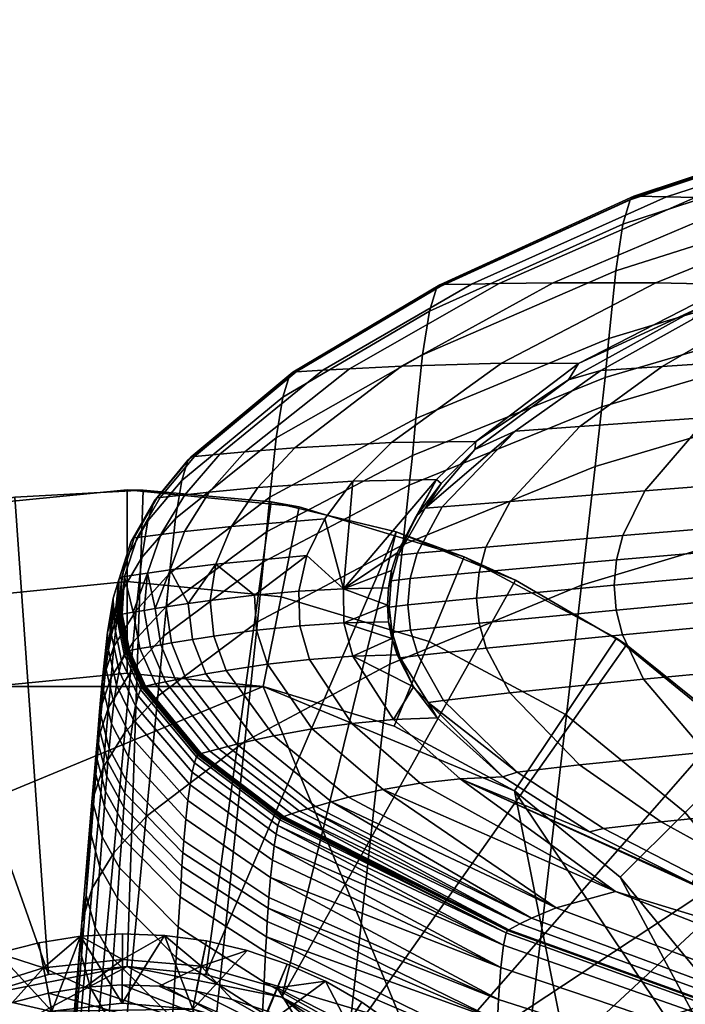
# Model space of a CAD drawing. Header units: millimetres. Extents: x -265 to 265, y -281 to 271.
# Tile 440 of 478: x -222 to -204, y 229 to 256. Entities that reach past the tile are written whole.
import ezdxf

# ---------------------------------------------------------------- set-up
doc = ezdxf.new("R2010")
doc.units = ezdxf.units.MM
doc.header["$MEASUREMENT"] = 0
for name, color, linetype, true_color in [('nozky', 7, 'Continuous', 0x1e1e1e), ('podnoz', 7, 'Continuous', 0x000000), ('sedak', 7, 'Continuous', 0x7faed0)]:
    doc.layers.add(name, color=color, linetype=linetype, true_color=true_color)

msp = doc.modelspace()

# ---------------------------------------------------------------- meshes
at = {"layer": 'nozky'}
mesh = msp.add_polyface(dxfattribs=at)
corners = [(-208.648, 235.001), (-215.496, 237.838), (-211.932, 236.757), (-205.77, 232.638), (-200.568, 222.91), (-203.406, 208.647), (-235, 229.759), (-222.91, 237.838), (-219.203, 238.203), (-226.473, 236.757), (-203.406, 229.759), (-201.648, 226.474), (-229.758, 235.001), (-232.637, 232.638), (-237.838, 215.496), (-236.758, 226.474), (-202.232, 236.174, 4.5), (-199.248, 232.537, 4.5), (-201.326, 231.148, 2.25), (-204, 234.406, 2.25), (-205.869, 239.158, 4.5), (-207.258, 237.08, 2.25), (-210.02, 241.376, 4.5), (-210.977, 239.066, 2.25), (-214.52, 242.742, 4.5), (-215.008, 240.29, 2.25), (-219.203, 243.203, 4.5), (-219.203, 240.703, 2.25), (-223.887, 242.742, 4.5), (-223.398, 240.29, 2.25), (-228.387, 241.376, 4.5), (-227.43, 239.066, 2.25), (-232.537, 239.158, 4.5), (-231.148, 237.08, 2.25), (-236.174, 236.174, 4.5), (-234.406, 234.406, 2.25), (-239.158, 232.537, 4.5), (-237.08, 231.148, 2.25), (-241.375, 228.387, 4.5), (-239.066, 227.431, 2.25), (-242.742, 223.885, 4.5), (-240.289, 223.397, 2.25), (-208.648, 235.001), (-205.77, 232.638), (-215.496, 237.838), (-211.932, 236.757), (-222.91, 237.838), (-219.203, 238.203), (-229.758, 235.001), (-226.473, 236.757), (-203.406, 229.759), (-232.637, 232.638), (-236.758, 226.474), (-235, 229.759), (-237.838, 222.91)]
mesh.append_faces([[corners[k] for k in face] for face in [(0, 1, 2, 2), (3, 4, 0, 0), (1, 5, 6, 6), (6, 7, 1, 1), (1, 7, 8, 8), (6, 9, 7, 7), (4, 10, 11, 11), (4, 3, 10, 10), (12, 9, 13, 13), (14, 15, 6, 6), (13, 9, 6, 6), (16, 17, 18, 19), (20, 16, 19, 21), (22, 20, 21, 23), (24, 22, 23, 25), (26, 24, 25, 27), (28, 26, 27, 29), (30, 28, 29, 31), (32, 30, 31, 33), (34, 32, 33, 35), (36, 34, 35, 37), (38, 36, 37, 39), (40, 38, 39, 41), (42, 21, 19, 43), (44, 25, 23, 45), (45, 23, 21, 42), (46, 29, 27, 47), (48, 33, 31, 49), (49, 31, 29, 46), (47, 27, 25, 44), (43, 19, 18, 50), (51, 35, 33, 48), (52, 39, 37, 53), (54, 41, 39, 52), (53, 37, 35, 51)]])
mesh = msp.add_polyface(dxfattribs=at)
corners = [(-215.496, 237.838), (-208.648, 235.001), (-203.406, 208.647), (-200.568, 222.91), (-201.648, 211.932), (-205.77, 205.768), (-211.932, 201.649), (-222.91, 200.568), (-235, 229.759), (-236.758, 226.474), (-238.203, 219.203), (-237.838, 222.91), (-229.758, 203.405), (-237.838, 215.496), (-235, 208.647), (-236.758, 211.932), (-232.637, 205.768), (-215.496, 200.568), (-219.203, 200.203), (-208.648, 203.405), (-226.473, 201.649), (-199.248, 205.869, 4.5), (-202.232, 202.232, 4.5), (-204, 204, 2.25), (-201.326, 207.258, 2.25), (-243.203, 219.203, 4.5), (-242.742, 223.885, 4.5), (-240.289, 223.397, 2.25), (-240.703, 219.203, 2.25), (-242.742, 214.521, 4.5), (-240.289, 215.009, 2.25), (-241.375, 210.019, 4.5), (-239.066, 210.975, 2.25), (-239.158, 205.869, 4.5), (-237.08, 207.258, 2.25), (-236.174, 202.232, 4.5), (-234.406, 204, 2.25), (-232.537, 199.248, 4.5), (-231.148, 201.326, 2.25), (-202.232, 202.232, 4.5), (-205.869, 199.248, 4.5), (-207.258, 201.326, 2.25), (-204, 204, 2.25), (-203.406, 208.647), (-205.77, 205.768), (-238.203, 219.203), (-237.838, 222.91), (-236.758, 211.932), (-237.838, 215.496), (-232.637, 205.768), (-235, 208.647), (-226.473, 201.649), (-227.43, 199.34, 2.25), (-229.758, 203.405), (-205.77, 205.768), (-208.648, 203.405), (-210.977, 199.34, 2.25), (-211.932, 201.649)]
mesh.append_faces([[corners[k] for k in face] for face in [(0, 1, 2, 2), (2, 3, 4, 4), (1, 3, 2, 2), (5, 6, 2, 2), (2, 7, 8, 8), (9, 10, 11, 11), (12, 13, 8, 8), (13, 14, 15, 15), (10, 9, 13, 13), (13, 16, 14, 14), (17, 18, 7, 7), (2, 6, 17, 17), (6, 5, 19, 19), (17, 7, 2, 2), (12, 7, 20, 20), (7, 12, 8, 8), (13, 12, 16, 16), (21, 22, 23, 24), (25, 26, 27, 28), (29, 25, 28, 30), (31, 29, 30, 32), (33, 31, 32, 34), (35, 33, 34, 36), (37, 35, 36, 38), (39, 40, 41, 42), (43, 24, 23, 44), (45, 28, 27, 46), (47, 32, 30, 48), (49, 36, 34, 50), (50, 34, 32, 47), (48, 30, 28, 45), (51, 52, 38, 53), (54, 42, 41, 55), (55, 41, 56, 57), (53, 38, 36, 49)]])
at = {"layer": 'podnoz'}
mesh = msp.add_polyface(dxfattribs=at)
corners = [(-228.35, 225.314, 12.5), (-210.057, 225.314, 12.5), (-219.203, 230.203, 12.5), (-223.414, 229.366, 12.5), (-221.348, 229.992, 12.5), (-225.314, 228.349, 12.5), (-226.98, 226.981, 12.5), (-218.766, 243.199, 8.5), (-222.264, 243.007, 8.5), (-221.348, 229.992, 12.5), (-219.203, 230.203, 12.5), (-225.695, 242.308, 8.5), (-228.992, 241.116, 8.5), (-232.078, 239.458, 8.5), (-225.314, 228.349, 12.5), (-223.414, 229.366, 12.5), (-234.891, 237.367, 8.5), (-226.98, 226.981, 12.5), (-228.35, 225.314, 12.5), (-237.367, 234.89, 8.5), (-239.457, 232.078, 8.5), (-241.117, 228.991, 8.5), (-229.367, 223.413, 12.5), (-219.203, 243.203, 4.5), (-223.887, 242.742, 4.5), (-222.264, 243.007, 8.5), (-218.766, 243.199, 8.5), (-228.387, 241.376, 4.5), (-228.992, 241.116, 8.5), (-225.695, 242.308, 8.5), (-232.537, 239.158, 4.5), (-232.078, 239.458, 8.5), (-234.891, 237.367, 8.5), (-236.174, 236.174, 4.5), (-239.158, 232.537, 4.5), (-239.457, 232.078, 8.5), (-237.367, 234.89, 8.5), (-241.375, 228.387, 4.5), (-241.117, 228.991, 8.5), (-220.477, 231.031, 39.459), (-219.332, 230.401, 40.27), (-219.328, 231.1, 39.542), (-221.613, 230.853, 39.386), (-221.48, 230.167, 40.11), (-223.809, 230.172, 39.27), (-223.543, 229.526, 39.992), (-222.727, 230.566, 39.323), (-225.836, 229.079, 39.199), (-225.449, 228.498, 39.919), (-224.848, 229.675, 39.229), (-226.762, 228.391, 39.181), (-227.121, 227.122, 39.894), (-227.617, 227.615, 39.175), (-220.346, 229.641, 40.911), (-219.336, 229.703, 40.998), (-221.346, 229.482, 40.834), (-222.328, 229.228, 40.768), (-225.062, 227.917, 40.638), (-224.193, 228.441, 40.669), (-223.279, 228.88, 40.713), (-225.875, 227.31, 40.619), (-226.629, 226.628, 40.612), (-221.254, 228.991, 13), (-220.477, 231.031, 39.459), (-219.336, 229.203, 13), (-223.094, 228.416, 13), (-224.787, 227.499, 13), (-224.848, 229.675, 39.229), (-223.809, 230.172, 39.27), (-222.727, 230.566, 39.323), (-226.275, 226.274, 13), (-226.762, 228.391, 39.181), (-225.836, 229.079, 39.199), (-221.613, 230.853, 39.386), (-219.328, 231.1, 39.542), (-227.617, 227.615, 39.175), (-221.254, 228.991, 13), (-224.787, 227.499, 13), (-223.094, 228.416, 13), (-212, 226.844, 41.936), (-221.346, 229.482, 40.834), (-222.328, 229.228, 40.768), (-223.279, 228.88, 40.713), (-225.062, 227.917, 40.638), (-225.875, 227.31, 40.619)]
mesh.append_faces([[corners[k] for k in face] for face in [(0, 1, 2, 2), (3, 2, 4, 4), (0, 2, 3, 3), (5, 6, 3, 3), (0, 3, 6, 6), (7, 8, 9, 10), (9, 8, 11, 11), (12, 13, 14, 15), (13, 16, 17, 14), (15, 9, 11, 12), (18, 19, 20, 20), (20, 21, 22, 18), (18, 17, 19, 19), (16, 19, 17, 17), (23, 24, 25, 26), (24, 27, 28, 29), (27, 30, 31, 28), (24, 29, 25, 25), (32, 31, 30, 33), (33, 34, 35, 36), (34, 37, 38, 35), (32, 33, 36, 36), (39, 40, 41, 41), (42, 43, 39, 39), (44, 45, 46, 46), (47, 48, 49, 49), (50, 48, 47, 47), (49, 45, 44, 44), (46, 43, 42, 42), (51, 48, 50, 52), (53, 54, 40, 40), (55, 53, 43, 43), (46, 45, 43, 43), (49, 48, 45, 45), (45, 56, 43, 43), (53, 40, 43, 43), (45, 48, 57, 58), (43, 56, 55, 55), (45, 59, 56, 56), (48, 60, 57, 57), (58, 59, 45, 45), (51, 60, 48, 48), (43, 40, 39, 39), (60, 51, 61, 61), (62, 63, 64, 64), (65, 66, 67, 68), (65, 69, 62, 62), (66, 70, 71, 72), (62, 73, 63, 63), (62, 69, 73, 73), (72, 67, 66, 66), (68, 69, 65, 65), (63, 74, 64, 64), (71, 70, 75, 75), (76, 77, 78, 78), (79, 80, 81, 81), (79, 81, 82, 82), (79, 83, 84, 84)]])
mesh = msp.add_polyface(dxfattribs=at)
corners = [(-214.992, 229.366, 12.5), (-211.426, 226.981, 12.5), (-213.092, 228.349, 12.5), (-217.057, 229.992, 12.5), (-219.203, 230.203, 12.5), (-210.057, 225.314, 12.5), (-210.057, 225.314, 12.5), (-198.492, 231.329, 8.5), (-200.479, 234.216, 8.5), (-202.863, 236.782, 8.5), (-205.598, 238.974, 8.5), (-213.092, 228.349, 12.5), (-211.426, 226.981, 12.5), (-208.621, 240.744, 8.5), (-214.992, 229.366, 12.5), (-217.057, 229.992, 12.5), (-211.871, 242.055, 8.5), (-215.275, 242.88, 8.5), (-218.766, 243.199, 8.5), (-219.203, 230.203, 12.5), (-199.248, 232.537, 4.5), (-202.232, 236.174, 4.5), (-202.863, 236.782, 8.5), (-200.479, 234.216, 8.5), (-205.869, 239.158, 4.5), (-205.598, 238.974, 8.5), (-197.031, 228.387, 4.5), (-198.492, 231.329, 8.5), (-196.947, 228.185, 8.5), (-210.02, 241.376, 4.5), (-214.52, 242.742, 4.5), (-215.275, 242.88, 8.5), (-211.871, 242.055, 8.5), (-219.203, 243.203, 4.5), (-218.766, 243.199, 8.5), (-208.621, 240.744, 8.5), (-211.875, 228.575, 40.308), (-211.506, 227.336, 41.185), (-211.012, 227.83, 40.433), (-213.199, 228.656, 40.93), (-212.809, 229.235, 40.185), (-213.801, 229.803, 40.065), (-215.115, 229.629, 40.688), (-214.844, 230.273, 39.949), (-214.465, 228.574, 41.549), (-213.59, 228.077, 41.676), (-217.184, 230.218, 40.465), (-215.93, 230.64, 39.837), (-217.045, 230.902, 39.731), (-218.182, 231.056, 39.633), (-216.342, 229.306, 41.309), (-215.387, 228.985, 41.427), (-219.332, 230.401, 40.27), (-219.328, 231.1, 39.542), (-212.766, 227.498, 41.805), (-219.336, 229.703, 40.998), (-218.326, 229.667, 41.094), (-217.324, 229.534, 41.198), (-211.129, 227.705, 37.939), (-211.875, 228.575, 40.308), (-211.012, 227.83, 40.433), (-212.809, 229.235, 40.185), (-213.84, 227.642, 13), (-215.559, 228.516, 13), (-213.801, 229.803, 40.065), (-217.414, 229.042, 13), (-215.93, 230.64, 39.837), (-214.844, 230.273, 39.949), (-219.336, 229.203, 13), (-218.182, 231.056, 39.633), (-217.045, 230.902, 39.731), (-219.328, 231.1, 39.542), (-217.414, 229.042, 13), (-215.559, 228.516, 13), (-213.84, 227.642, 13), (-221.254, 228.991, 13), (-219.336, 229.203, 13), (-217.414, 229.042, 13), (-212, 226.844, 41.936), (-212.766, 227.498, 41.805), (-214.465, 228.574, 41.549), (-213.59, 228.077, 41.676), (-215.387, 228.985, 41.427), (-216.342, 229.306, 41.309), (-217.324, 229.534, 41.198), (-218.326, 229.667, 41.094), (-219.336, 229.703, 40.998), (-220.346, 229.641, 40.911), (-221.346, 229.482, 40.834)]
mesh.append_faces([[corners[k] for k in face] for face in [(0, 1, 2, 2), (0, 3, 4, 4), (5, 0, 4, 4), (6, 7, 8, 8), (9, 10, 11, 12), (10, 13, 14, 11), (12, 8, 9, 9), (15, 16, 17, 17), (17, 18, 19, 15), (14, 13, 16, 16), (12, 6, 8, 8), (14, 16, 15, 15), (20, 21, 22, 23), (21, 24, 25, 22), (26, 20, 27, 28), (29, 30, 31, 32), (30, 33, 34, 31), (24, 29, 35, 25), (20, 23, 27, 27), (32, 35, 29, 29), (36, 37, 38, 38), (39, 40, 41, 41), (42, 41, 43, 43), (39, 36, 40, 40), (39, 42, 44, 45), (42, 39, 41, 41), (46, 47, 48, 48), (49, 46, 48, 48), (46, 42, 43, 47), (42, 46, 50, 51), (39, 37, 36, 36), (52, 46, 49, 49), (53, 52, 49, 49), (45, 54, 39, 39), (44, 42, 51, 51), (46, 52, 55, 56), (57, 50, 46, 46), (56, 57, 46, 46), (58, 59, 60, 60), (61, 59, 62, 62), (62, 63, 64, 61), (63, 65, 66, 67), (68, 69, 65, 65), (63, 67, 64, 64), (65, 70, 66, 66), (68, 71, 69, 69), (69, 70, 65, 65), (72, 73, 74, 74), (75, 76, 77, 77), (78, 79, 80, 80), (79, 81, 80, 80), (80, 82, 78, 78), (82, 83, 78, 78), (83, 84, 78, 78), (84, 85, 78, 78), (78, 85, 86, 86), (78, 86, 87, 87), (78, 87, 88, 88)]])
mesh = msp.add_polyface(dxfattribs=at)
corners = [(-209.039, 223.413, 12.5), (-208.203, 219.203, 12.5), (-208.414, 221.349, 12.5), (-210.057, 225.314, 12.5), (-210.057, 213.092, 12.5), (-228.35, 225.314, 12.5), (-214.992, 229.366, 12.5), (-211.426, 226.981, 12.5), (-208.414, 221.349, 12.5), (-195.303, 221.392, 8.5), (-195.877, 224.848, 8.5), (-196.947, 228.185, 8.5), (-209.039, 223.413, 12.5), (-208.203, 219.203, 12.5), (-195.238, 217.889, 8.5), (-198.492, 231.329, 8.5), (-210.057, 225.314, 12.5), (-195.203, 219.203, 4.5), (-195.664, 223.885, 4.5), (-195.877, 224.848, 8.5), (-195.303, 221.392, 8.5), (-197.031, 228.387, 4.5), (-196.947, 228.185, 8.5), (-195.238, 217.889, 8.5), (-213.965, 224.859, 34.271), (-202.824, 214.125, 36.013), (-204.051, 212.875, 33.665), (-215.164, 223.655, 32.055), (-212.609, 226.221, 36.242), (-201.438, 215.533, 38.111), (-211.129, 227.705, 37.939), (-205.529, 222.385, 38.941), (-205.898, 222.974, 41.348), (-205.529, 222.385, 38.941), (-211.129, 227.705, 37.939), (-211.012, 227.83, 40.433), (-201.941, 219.208, 42.049), (-199.932, 217.062, 39.929), (-202.934, 218.223, 43.552), (-201.941, 219.208, 42.049), (-205.898, 222.974, 41.348), (-206.893, 221.99, 42.851), (-211.506, 227.336, 41.185), (-212, 226.844, 41.936), (-211.012, 227.83, 40.433), (-212.766, 227.498, 41.805), (-213.199, 228.656, 40.93), (-211.922, 226.871, 21.313), (-212.316, 226.454, 13), (-213.84, 227.642, 13), (-211.875, 228.575, 40.308), (-213.84, 227.642, 13), (-211.525, 227.288, 29.626), (-212.488, 215.317, 19.478), (-219.395, 219.393, 18.983), (-217.979, 220.807, 18.982), (-217.414, 229.042, 13), (-213.84, 227.642, 13), (-211.375, 212.98, 13), (-215.023, 210.118, 13), (-221.254, 228.991, 13), (-212.316, 226.454, 13), (-210.842, 224.688, 13), (-213.84, 227.642, 13), (-209.754, 222.479, 13), (-213.84, 227.642, 13), (-209.232, 219.972, 13), (-209.367, 217.397, 13), (-210.129, 215.002, 13), (-212.973, 211.38, 13), (-210.842, 224.688, 13), (-210.074, 225.191, 26.254), (-209.754, 222.479, 13), (-209.232, 219.972, 13), (-209.754, 222.479, 13), (-208.32, 220.042, 26.254), (-209.84, 226.286, 38.189), (-208.078, 223.06, 38.647), (-209.367, 217.397, 13), (-208.467, 217.231, 26.254), (-208.777, 224.639, 38.438), (-209.379, 225.647, 38.29), (-207.711, 221.803, 38.795), (-207.484, 220.512, 38.934), (-207.414, 218.586, 39.116), (-207.441, 220.11, 38.974), (-223.279, 228.88, 40.713), (-224.193, 228.441, 40.669), (-212, 226.844, 41.936), (-225.062, 227.917, 40.638)]
mesh.append_faces([[corners[k] for k in face] for face in [(0, 1, 2, 2), (1, 0, 3, 3), (3, 4, 1, 1), (5, 4, 3, 3), (6, 3, 7, 7), (8, 9, 10, 10), (10, 11, 12, 8), (13, 14, 9, 9), (11, 15, 16, 12), (8, 13, 9, 9), (17, 18, 19, 20), (18, 21, 22, 19), (17, 20, 23, 23), (24, 25, 26, 27), (28, 29, 25, 24), (29, 28, 30, 31), (32, 33, 34, 35), (33, 32, 36, 37), (38, 39, 40, 41), (41, 42, 43, 43), (42, 41, 40, 40), (42, 40, 44, 44), (45, 43, 42, 42), (42, 46, 45, 45), (47, 48, 49, 49), (50, 47, 51, 51), (50, 34, 52, 52), (50, 52, 47, 47), (53, 54, 55, 55), (56, 57, 58, 58), (59, 60, 56, 56), (61, 62, 63, 63), (62, 64, 65, 65), (64, 66, 57, 57), (67, 57, 66, 66), (68, 57, 67, 67), (68, 58, 57, 57), (69, 59, 56, 56), (47, 70, 48, 48), (71, 72, 70, 70), (71, 47, 52, 52), (73, 74, 75, 75), (70, 47, 71, 71), (75, 74, 71, 71), (71, 52, 76, 76), (75, 71, 77, 77), (78, 73, 75, 79), (80, 71, 81, 81), (76, 81, 71, 71), (75, 77, 82, 82), (75, 82, 83, 83), (71, 80, 77, 77), (76, 52, 34, 34), (84, 75, 85, 85), (85, 75, 83, 83), (86, 87, 88, 88), (87, 89, 88, 88)]])
at = {"layer": 'sedak'}
mesh = msp.add_polyface(dxfattribs=at)
corners = [(-200.389, 241.104, 841.597), (-205.931, 240.604, 835.261), (-205.875, 239.927, 835.241), (-200.346, 240.437, 841.575), (-193.533, 241.701, 846.839), (-193.502, 241.039, 846.815), (-200.334, 241.771, 841.538), (-205.869, 241.291, 835.218), (-193.49, 242.352, 846.767), (-200.188, 242.418, 841.409), (-205.696, 241.957, 835.12), (-193.379, 242.983, 846.613), (-199.688, 243.607, 840.991), (-205.101, 243.177, 834.799), (-192.997, 244.15, 846.117), (-198.241, 245.573, 839.764), (-203.379, 245.181, 833.857), (-191.894, 246.089, 844.655), (-201.356, 246.787, 832.72), (-204.63, 246.563, 826.734), (-206.867, 244.929, 827.491), (-196.54, 247.147, 838.278), (-202.244, 247.944, 825.92), (-203.794, 247.856, 820.374), (-206.293, 246.46, 820.776), (-199.201, 248.145, 831.497), (-194.727, 248.479, 836.679), (-197.256, 250.229, 824.206), (-198.564, 250.164, 819.529), (-194.695, 250.394, 828.92), (-190.935, 250.681, 833.302), (-192.117, 252.098, 822.432), (-193.172, 252.048, 818.655), (-203.68, 248.139, 815.036), (-199.197, 250.076, 815.036), (-193.709, 251.989, 815.036), (-192.016, 248.131, 631.629), (-192.416, 244.93, 625.922), (-206.826, 240.603, 628.397), (-206.454, 243.844, 634.081), (-191.816, 249.73, 634.481), (-206.269, 245.463, 636.922), (-191.717, 250.521, 635.888), (-206.176, 246.267, 638.33), (-191.616, 251.702, 638.089), (-206.082, 247.334, 640.295), (-191.412, 253.774, 643.023), (-205.891, 249.18, 644.639), (-191.203, 255.192, 648.202), (-205.694, 250.449, 649.201), (-190.992, 255.922, 653.52), (-205.495, 251.112, 653.89), (-190.887, 256.024, 656.192), (-205.396, 251.211, 656.249), (-190.782, 256.014, 657.984), (-205.297, 251.212, 657.994), (-189.947, 255.909, 671.096), (-204.506, 251.195, 671.098), (-189.127, 255.806, 684.183), (-203.727, 251.177, 684.184), (-187.539, 255.611, 710.354), (-202.205, 251.138, 710.355), (-199.362, 251.049, 762.695), (-207.593, 248.849, 710.355), (-204.8, 248.852, 762.696), (-197.279, 250.957, 805.838), (-202.705, 248.806, 805.838)]
mesh.append_faces([[corners[k] for k in face] for face in [(0, 1, 2, 3), (4, 0, 3, 5), (6, 7, 1, 0), (8, 6, 0, 4), (9, 10, 7, 6), (11, 9, 6, 8), (12, 13, 10, 9), (14, 12, 9, 11), (15, 16, 13, 12), (17, 15, 12, 14), (18, 19, 20, 16), (21, 18, 16, 15), (22, 23, 24, 19), (25, 22, 19, 18), (26, 25, 18, 21), (27, 28, 23, 22), (29, 27, 22, 25), (30, 29, 25, 26), (31, 32, 28, 27), (33, 23, 28, 34), (34, 28, 32, 35), (36, 37, 38, 39), (40, 36, 39, 41), (42, 40, 41, 43), (44, 42, 43, 45), (46, 44, 45, 47), (48, 46, 47, 49), (50, 48, 49, 51), (52, 50, 51, 53), (54, 52, 53, 55), (56, 54, 55, 57), (58, 56, 57, 59), (60, 58, 59, 61), (62, 61, 63, 64), (65, 62, 64, 66), (34, 65, 66, 66), (33, 34, 66, 66), (34, 35, 65, 65)]])
mesh = msp.add_polyface(dxfattribs=at)
corners = [(-209.616, 240.958, 828.401), (-211.496, 240.782, 821.601), (-211.557, 240.066, 821.613), (-209.68, 240.253, 828.427), (-205.869, 241.291, 835.218), (-205.931, 240.604, 835.261), (-209.429, 241.641, 828.336), (-211.305, 241.476, 821.57), (-205.696, 241.957, 835.12), (-208.771, 242.889, 828.122), (-210.623, 242.742, 821.464), (-205.101, 243.177, 834.799), (-206.867, 244.929, 827.491), (-208.634, 244.807, 821.151), (-203.379, 245.181, 833.857), (-204.63, 246.563, 826.734), (-206.293, 246.46, 820.776), (-210.648, 243.377, 815.036), (-211.34, 242.469, 815.036), (-211.081, 242.702, 817.108), (-209.728, 244.305, 815.036), (-207.182, 246.205, 815.036), (-203.794, 247.856, 820.374), (-203.68, 248.139, 815.036), (-206.454, 243.844, 634.081), (-206.826, 240.603, 628.397), (-212.05, 238.451, 629.627), (-211.694, 241.707, 635.303), (-206.269, 245.463, 636.922), (-211.517, 243.334, 638.14), (-206.176, 246.267, 638.33), (-211.428, 244.143, 639.549), (-206.082, 247.334, 640.295), (-211.339, 245.151, 641.397), (-205.891, 249.18, 644.639), (-211.155, 246.882, 645.448), (-205.694, 250.449, 649.201), (-210.967, 248.073, 649.701), (-205.495, 251.112, 653.89), (-210.775, 248.699, 654.075), (-205.396, 251.211, 656.249), (-210.68, 248.796, 656.278), (-205.297, 251.212, 657.994), (-210.584, 248.801, 658), (-204.506, 251.195, 671.098), (-209.822, 248.816, 671.099), (-203.727, 251.177, 684.184), (-209.068, 248.83, 684.185), (-207.593, 248.849, 710.355), (-213.147, 246.506, 684.185), (-211.726, 246.574, 710.356), (-202.205, 251.138, 710.355), (-204.8, 248.852, 762.696), (-209, 246.654, 762.696), (-206.908, 246.647, 805.838), (-202.705, 248.806, 805.838), (-211.996, 244.493, 762.696), (-209.703, 244.519, 810.437), (-210.771, 243.483, 810.437)]
mesh.append_faces([[corners[k] for k in face] for face in [(0, 1, 2, 3), (4, 0, 3, 5), (6, 7, 1, 0), (8, 6, 0, 4), (9, 10, 7, 6), (11, 9, 6, 8), (12, 13, 10, 9), (14, 12, 9, 11), (15, 16, 13, 12), (17, 18, 19, 19), (13, 19, 10, 10), (17, 19, 20, 20), (20, 13, 16, 21), (21, 16, 22, 23), (19, 13, 20, 20), (24, 25, 26, 27), (28, 24, 27, 29), (30, 28, 29, 31), (32, 30, 31, 33), (34, 32, 33, 35), (36, 34, 35, 37), (38, 36, 37, 39), (40, 38, 39, 41), (42, 40, 41, 43), (44, 42, 43, 45), (46, 44, 45, 47), (48, 47, 49, 50), (51, 46, 47, 48), (52, 48, 50, 53), (53, 54, 55, 52), (54, 53, 56, 57), (55, 54, 23, 23), (58, 18, 17, 17), (17, 20, 57, 58), (57, 20, 21, 21), (54, 21, 23, 23), (54, 57, 21, 21)]])
mesh = msp.add_polyface(dxfattribs=at)
corners = [(-212.009, 240.727, 816.093), (-212.085, 240.53, 815.036), (-212.111, 240.062, 815.036), (-212.064, 240.007, 816.095), (-211.82, 241.424, 816.088), (-211.844, 241.485, 815.036), (-211.996, 241.004, 815.036), (-211.34, 242.469, 815.036), (-211.557, 240.066, 821.613), (-211.496, 240.782, 821.601), (-211.305, 241.476, 821.57), (-210.623, 242.742, 821.464), (-211.081, 242.702, 817.108), (-211.517, 243.334, 638.14), (-211.694, 241.707, 635.303), (-215.655, 239.608, 636.503), (-215.486, 241.242, 639.337), (-211.428, 244.143, 639.549), (-215.402, 242.055, 640.746), (-211.339, 245.151, 641.397), (-215.318, 243.005, 642.48), (-211.155, 246.882, 645.448), (-215.144, 244.621, 646.243), (-210.967, 248.073, 649.701), (-214.964, 245.734, 650.193), (-210.775, 248.699, 654.075), (-214.781, 246.324, 654.257), (-210.68, 248.796, 656.278), (-214.689, 246.417, 656.306), (-214.598, 246.425, 658.004), (-217.458, 244.104, 656.333), (-217.371, 244.115, 658.009), (-210.584, 248.801, 658), (-213.87, 246.467, 671.1), (-216.682, 244.179, 671.101), (-209.822, 248.816, 671.099), (-213.147, 246.506, 684.185), (-215.995, 244.24, 684.186), (-209.068, 248.83, 684.185), (-214.637, 244.348, 710.356), (-216.967, 243.139, 684.186), (-215.645, 243.265, 710.356), (-211.726, 246.574, 710.356), (-215.736, 240.329, 736.526), (-214.525, 240.438, 762.696), (-214.307, 241.41, 762.696), (-216.785, 241.181, 710.356), (-213.821, 242.411, 762.696), (-216.357, 242.208, 710.356), (-213.053, 243.44, 762.696), (-211.996, 244.493, 762.696), (-209, 246.654, 762.696), (-213.31, 240.508, 788.866), (-210.771, 243.483, 810.437), (-209.703, 244.519, 810.437)]
mesh.append_faces([[corners[k] for k in face] for face in [(0, 1, 2, 3), (4, 5, 6, 0), (5, 4, 7, 7), (1, 0, 6, 6), (0, 3, 8, 9), (10, 11, 12, 4), (7, 4, 12, 12), (4, 0, 9, 10), (13, 14, 15, 16), (17, 13, 16, 18), (19, 17, 18, 20), (21, 19, 20, 22), (23, 21, 22, 24), (25, 23, 24, 26), (27, 25, 26, 28), (29, 28, 30, 31), (32, 27, 28, 29), (33, 29, 31, 34), (35, 32, 29, 33), (36, 33, 34, 37), (38, 35, 33, 36), (39, 37, 40, 41), (42, 36, 37, 39), (43, 44, 45, 45), (45, 46, 43, 43), (47, 48, 46, 45), (49, 41, 48, 47), (50, 39, 41, 49), (51, 42, 39, 50), (52, 47, 45, 45), (49, 52, 53, 53), (49, 47, 52, 52), (53, 54, 50, 49), (53, 52, 5, 5), (52, 45, 44, 44), (6, 5, 52, 52), (7, 53, 5, 5), (1, 6, 52, 52)]])
mesh = msp.add_polyface(dxfattribs=at)
corners = [(-215.402, 242.055, 640.746), (-215.486, 241.242, 639.337), (-218.209, 239.212, 640.497), (-218.131, 240.03, 641.908), (-215.318, 243.005, 642.48), (-218.051, 240.923, 643.531), (-217.887, 242.426, 647.014), (-218.96, 239.914, 644.04), (-218.801, 241.362, 647.388), (-215.144, 244.621, 646.243), (-218.637, 242.362, 650.902), (-219.415, 240.325, 647.752), (-219.257, 241.289, 651.128), (-217.717, 243.463, 650.671), (-214.964, 245.734, 650.193), (-219.096, 241.805, 654.603), (-219.584, 240.248, 651.347), (-219.429, 240.746, 654.685), (-218.47, 242.896, 654.52), (-217.545, 244.015, 654.434), (-214.781, 246.324, 654.257), (-219.447, 239.773, 655.572), (-219.41, 239.801, 656.383), (-219.351, 240.83, 656.371), (-219.015, 241.891, 656.359), (-218.386, 242.983, 656.346), (-217.458, 244.104, 656.333), (-214.689, 246.417, 656.306), (-219.373, 239.809, 657.199), (-219.335, 239.815, 658.017), (-219.272, 240.843, 658.015), (-218.934, 241.903, 658.013), (-218.302, 242.995, 658.011), (-217.371, 244.115, 658.009), (-219.037, 239.866, 664.559), (-218.738, 239.916, 671.102), (-218.65, 240.936, 671.101), (-218.287, 241.987, 671.101), (-217.633, 243.069, 671.101), (-216.682, 244.179, 671.101), (-218.438, 239.964, 677.644), (-218.14, 240.011, 684.186), (-218.027, 241.023, 684.186), (-217.643, 242.066, 684.186), (-216.967, 243.139, 684.186), (-215.995, 244.24, 684.186), (-217.54, 240.101, 697.271), (-216.939, 240.184, 710.356), (-216.785, 241.181, 710.356), (-216.357, 242.208, 710.356), (-215.645, 243.265, 710.356), (-215.736, 240.329, 736.526)]
mesh.append_faces([[corners[k] for k in face] for face in [(0, 1, 2, 3), (4, 0, 3, 5), (6, 5, 7, 8), (9, 4, 5, 6), (10, 8, 11, 12), (13, 6, 8, 10), (14, 9, 6, 13), (15, 12, 16, 17), (18, 10, 12, 15), (19, 13, 10, 18), (20, 14, 13, 19), (21, 22, 23, 23), (24, 15, 17, 23), (25, 18, 15, 24), (26, 19, 18, 25), (27, 20, 19, 26), (28, 29, 30, 30), (30, 23, 28, 28), (31, 24, 23, 30), (32, 25, 24, 31), (33, 26, 25, 32), (34, 35, 36, 36), (36, 30, 34, 34), (37, 31, 30, 36), (38, 32, 31, 37), (39, 33, 32, 38), (40, 41, 42, 42), (42, 36, 40, 40), (43, 37, 36, 42), (44, 38, 37, 43), (45, 39, 38, 44), (46, 47, 48, 48), (42, 41, 46, 46), (48, 42, 46, 46), (49, 43, 42, 48), (50, 44, 43, 49), (48, 47, 51, 51)]])
mesh = msp.add_polyface(dxfattribs=at)
corners = [(-204.656, 234.152, 826.816), (-206.223, 233.968, 820.804), (-203.726, 232.677, 820.408), (-202.286, 232.844, 826.017), (-201.445, 234.474, 832.886), (-199.314, 233.13, 831.693), (-196.656, 234.905, 838.544), (-194.87, 233.507, 836.991), (-206.881, 235.702, 827.554), (-208.572, 235.505, 821.171), (-203.442, 236.055, 833.984), (-198.326, 236.535, 839.969), (-191.975, 237.08, 844.928), (-190.702, 235.385, 843.237), (-208.773, 237.667, 828.158), (-210.579, 237.464, 821.474), (-205.132, 238.038, 834.874), (-199.731, 238.553, 841.112), (-193.041, 239.149, 846.274), (-209.424, 238.885, 828.356), (-211.275, 238.687, 821.575), (-205.709, 239.252, 835.162), (-200.209, 239.768, 841.476), (-193.4, 240.372, 846.7), (-209.614, 239.567, 828.412), (-211.481, 239.374, 821.604), (-205.875, 239.927, 835.241), (-200.346, 240.437, 841.575), (-193.502, 241.039, 846.815), (-209.68, 240.253, 828.427), (-211.557, 240.066, 821.613), (-205.931, 240.604, 835.261), (-206.604, 233.875, 815.036), (-208.966, 235.378, 815.036), (-203.809, 232.475, 815.036), (-210.998, 237.406, 817.144), (-210.76, 236.987, 815.036), (-206.826, 240.603, 628.397), (-208.326, 227.638, 605.657), (-213.481, 225.427, 606.922), (-212.05, 238.451, 629.627), (-192.416, 244.93, 625.922), (-194.031, 232.129, 603.089), (-213.631, 234.701, 697.271), (-214.075, 234.573, 684.186), (-208.19, 231.525, 684.185), (-207.512, 231.81, 710.355), (-212.227, 235.034, 736.526), (-213.176, 234.822, 710.356), (-205.893, 232.255, 762.696), (-211.215, 235.202, 762.696), (-210.132, 235.32, 788.866), (-211.949, 236.939, 788.866), (-198.236, 229.918, 796.639)]
mesh.append_faces([[corners[k] for k in face] for face in [(0, 1, 2, 3), (4, 0, 3, 5), (6, 4, 5, 7), (8, 9, 1, 0), (10, 8, 0, 4), (11, 10, 4, 6), (12, 11, 6, 13), (14, 15, 9, 8), (16, 14, 8, 10), (17, 16, 10, 11), (18, 17, 11, 12), (19, 20, 15, 14), (21, 19, 14, 16), (22, 21, 16, 17), (23, 22, 17, 18), (24, 25, 20, 19), (26, 24, 19, 21), (27, 26, 21, 22), (28, 27, 22, 23), (29, 30, 25, 24), (31, 29, 24, 26), (32, 1, 9, 33), (34, 2, 1, 32), (35, 36, 33, 33), (9, 35, 33, 33), (9, 15, 35, 35), (37, 38, 39, 40), (41, 42, 38, 37), (43, 44, 45, 45), (45, 46, 43, 43), (47, 48, 46, 46), (49, 50, 47, 47), (46, 49, 47, 47), (51, 50, 49, 49), (52, 51, 33, 36), (51, 53, 34, 34), (51, 32, 33, 33), (51, 34, 32, 32)]])
mesh = msp.add_polyface(dxfattribs=at)
corners = [(-211.99, 239.149, 815.036), (-211.846, 238.703, 815.036), (-211.765, 238.622, 816.123), (-212.08, 239.603, 815.036), (-211.981, 239.312, 816.094), (-211.399, 237.831, 815.036), (-210.998, 237.406, 817.144), (-210.579, 237.464, 821.474), (-211.275, 238.687, 821.575), (-211.481, 239.374, 821.604), (-211.557, 240.066, 821.613), (-212.064, 240.007, 816.095), (-212.111, 240.062, 815.036), (-211.694, 241.707, 635.303), (-212.05, 238.451, 629.627), (-215.992, 236.341, 630.834), (-215.655, 239.608, 636.503), (-215.486, 241.242, 639.337), (-218.367, 237.574, 637.666), (-218.209, 239.212, 640.497), (-218.051, 240.923, 643.531), (-218.131, 240.03, 641.908), (-219.036, 239.048, 642.471), (-218.96, 239.914, 644.04), (-218.568, 238.927, 671.102), (-218.854, 238.874, 664.559), (-218.433, 237.912, 664.559), (-218.16, 237.969, 671.102), (-218.14, 240.011, 684.186), (-218.438, 239.964, 677.644), (-218.282, 238.979, 677.644), (-217.995, 239.03, 684.186), (-218.738, 239.916, 671.102), (-217.888, 238.025, 677.644), (-217.613, 238.079, 684.186), (-218.65, 240.936, 671.101), (-216.939, 240.184, 710.356), (-217.54, 240.101, 697.271), (-217.42, 239.127, 697.271), (-216.842, 239.218, 710.356), (-217.062, 238.183, 697.271), (-216.508, 238.28, 710.356), (-214.232, 238.581, 762.696), (-215.383, 238.45, 736.526), (-214.165, 236.686, 736.526), (-213.082, 236.837, 762.696), (-214.525, 240.438, 762.696), (-215.736, 240.329, 736.526), (-215.676, 239.375, 736.526), (-214.495, 239.496, 762.696), (-213.055, 238.668, 788.866), (-211.949, 236.939, 788.866), (-213.31, 240.508, 788.866), (-213.297, 239.574, 788.866), (-212.085, 240.53, 815.036)]
mesh.append_faces([[corners[k] for k in face] for face in [(0, 1, 2, 2), (3, 0, 4, 4), (2, 1, 5, 5), (4, 0, 2, 2), (2, 6, 7, 8), (8, 9, 4, 2), (6, 2, 5, 5), (9, 10, 11, 4), (11, 12, 3, 3), (4, 11, 3, 3), (13, 14, 15, 16), (17, 16, 18, 19), (20, 21, 22, 23), (24, 25, 26, 27), (28, 29, 30, 31), (29, 32, 24, 30), (30, 24, 27, 33), (31, 30, 33, 34), (35, 32, 29, 29), (36, 37, 38, 39), (37, 28, 31, 38), (38, 31, 34, 40), (39, 38, 40, 41), (42, 43, 44, 45), (46, 47, 48, 49), (47, 36, 39, 48), (48, 39, 41, 43), (49, 48, 43, 42), (50, 42, 45, 51), (52, 46, 49, 53), (53, 49, 42, 50), (50, 0, 53, 53), (50, 1, 0, 0), (53, 3, 12, 12), (53, 0, 3, 3), (50, 5, 1, 1), (12, 52, 53, 53), (54, 52, 12, 12)]])
mesh = msp.add_polyface(dxfattribs=at)
corners = [(-218.209, 239.212, 640.497), (-218.367, 237.574, 637.666), (-219.264, 236.588, 638.229), (-219.112, 238.229, 641.059), (-219.036, 239.048, 642.471), (-219.715, 237.271, 641.607), (-219.642, 238.092, 643.02), (-218.131, 240.03, 641.908), (-219.568, 238.931, 644.536), (-219.953, 237.164, 643.552), (-219.882, 237.977, 645.017), (-218.96, 239.914, 644.04), (-219.85, 237.745, 646.945), (-219.779, 238.343, 648.449), (-219.736, 239.319, 648.106), (-219.415, 240.325, 647.752), (-218.801, 241.362, 647.388), (-219.633, 239.237, 651.559), (-219.707, 238.841, 649.989), (-219.494, 237.876, 650.258), (-219.424, 238.258, 651.765), (-219.562, 237.397, 648.781), (-219.584, 240.248, 651.347), (-219.257, 241.289, 651.128), (-219.484, 239.719, 654.763), (-219.559, 239.531, 653.153), (-219.354, 238.541, 653.294), (-219.282, 238.723, 654.839), (-218.975, 237.31, 651.964), (-218.907, 237.583, 653.43), (-218.84, 237.759, 654.913), (-219.429, 240.746, 654.685), (-219.41, 239.801, 656.383), (-219.447, 239.773, 655.572), (-219.246, 238.776, 655.616), (-219.211, 238.803, 656.394), (-218.807, 237.811, 655.658), (-218.772, 237.837, 656.406), (-219.351, 240.83, 656.371), (-219.335, 239.815, 658.017), (-219.373, 239.809, 657.199), (-219.176, 238.812, 657.198), (-219.14, 238.819, 658.019), (-218.738, 237.846, 657.197), (-218.704, 237.854, 658.021), (-218.738, 239.916, 671.102), (-219.037, 239.866, 664.559), (-218.854, 238.874, 664.559), (-218.568, 238.927, 671.102), (-218.433, 237.912, 664.559), (-219.272, 240.843, 658.015)]
mesh.append_faces([[corners[k] for k in face] for face in [(0, 1, 2, 3), (4, 3, 5, 6), (7, 0, 3, 4), (8, 6, 9, 10), (11, 4, 6, 8), (12, 13, 14, 14), (14, 10, 12, 12), (15, 8, 10, 14), (16, 11, 8, 15), (17, 18, 19, 20), (18, 13, 21, 19), (18, 17, 22, 22), (14, 13, 18, 18), (22, 14, 18, 18), (23, 15, 14, 22), (24, 25, 26, 27), (25, 17, 20, 26), (26, 20, 28, 29), (27, 26, 29, 30), (25, 24, 31, 31), (22, 17, 25, 25), (31, 22, 25, 25), (32, 33, 34, 35), (33, 24, 27, 34), (34, 27, 30, 36), (35, 34, 36, 37), (31, 24, 33, 33), (38, 31, 33, 33), (39, 40, 41, 42), (40, 32, 35, 41), (41, 35, 37, 43), (42, 41, 43, 44), (38, 32, 40, 40), (45, 46, 47, 48), (46, 39, 42, 47), (47, 42, 44, 49), (50, 39, 46, 46)]])
mesh = msp.add_polyface(dxfattribs=at)
corners = [(-211.399, 237.831, 815.036), (-210.76, 236.987, 815.036), (-210.998, 237.406, 817.144), (-215.655, 239.608, 636.503), (-215.992, 236.341, 630.834), (-218.683, 234.296, 632.002), (-218.367, 237.574, 637.666), (-218.975, 237.31, 651.964), (-219.041, 236.942, 650.52), (-217.488, 235.163, 651.017), (-217.43, 235.504, 652.343), (-219.106, 236.481, 649.103), (-217.546, 234.736, 649.716), (-215.246, 233.106, 650.288), (-215.195, 233.5, 651.481), (-215.145, 233.816, 652.698), (-218.84, 237.759, 654.913), (-218.907, 237.583, 653.43), (-217.369, 235.757, 653.691), (-217.31, 235.922, 655.053), (-215.093, 234.052, 653.934), (-215.04, 234.206, 655.184), (-218.772, 237.837, 656.406), (-218.807, 237.811, 655.658), (-217.279, 235.971, 655.737), (-217.249, 235.997, 656.427), (-215.014, 234.252, 655.812), (-214.988, 234.277, 656.446), (-218.704, 237.854, 658.021), (-218.738, 237.846, 657.197), (-217.219, 236.007, 657.195), (-217.188, 236.015, 658.024), (-214.961, 234.288, 657.194), (-214.936, 234.297, 658.027), (-218.16, 237.969, 671.102), (-218.433, 237.912, 664.559), (-216.946, 236.08, 664.558), (-216.702, 236.144, 671.102), (-214.723, 234.368, 664.558), (-214.51, 234.438, 671.102), (-208.19, 231.525, 684.185), (-214.075, 234.573, 684.186), (-214.293, 234.506, 677.644), (-217.613, 238.079, 684.186), (-217.888, 238.025, 677.644), (-216.457, 236.207, 677.644), (-216.211, 236.268, 684.186), (-207.512, 231.81, 710.355), (-213.176, 234.822, 710.356), (-213.631, 234.701, 697.271), (-216.508, 238.28, 710.356), (-217.062, 238.183, 697.271), (-215.712, 236.384, 697.271), (-215.205, 236.494, 710.356), (-215.383, 238.45, 736.526), (-214.165, 236.686, 736.526), (-212.227, 235.034, 736.526), (-213.082, 236.837, 762.696), (-211.215, 235.202, 762.696), (-211.949, 236.939, 788.866), (-210.132, 235.32, 788.866), (-213.055, 238.668, 788.866)]
mesh.append_faces([[corners[k] for k in face] for face in [(0, 1, 2, 2), (3, 4, 5, 6), (7, 8, 9, 10), (8, 11, 12, 9), (9, 12, 13, 14), (10, 9, 14, 15), (16, 17, 18, 19), (17, 7, 10, 18), (18, 10, 15, 20), (19, 18, 20, 21), (22, 23, 24, 25), (23, 16, 19, 24), (24, 19, 21, 26), (25, 24, 26, 27), (28, 29, 30, 31), (29, 22, 25, 30), (30, 25, 27, 32), (31, 30, 32, 33), (34, 35, 36, 37), (35, 28, 31, 36), (36, 31, 33, 38), (37, 36, 38, 39), (40, 41, 42, 42), (43, 44, 45, 46), (44, 34, 37, 45), (45, 37, 39, 42), (46, 45, 42, 41), (47, 48, 49, 49), (50, 51, 52, 53), (51, 43, 46, 52), (52, 46, 41, 49), (53, 52, 49, 48), (54, 50, 53, 55), (55, 53, 48, 56), (57, 55, 56, 58), (59, 57, 58, 60), (0, 61, 59, 59), (59, 1, 0, 0)]])
mesh = msp.add_polyface(dxfattribs=at)
corners = [(-216.035, 219.011, 625.662), (-216.378, 212.385, 614.374), (-209.72, 209.633, 615.946), (-209.3, 222.919, 638.502), (-215.689, 225.636, 636.951), (-219.706, 228.77, 635.161), (-220.178, 222.167, 623.858), (-218.479, 220.535, 624.791), (-218.069, 227.149, 636.086), (-220.648, 215.564, 612.558), (-218.888, 213.92, 613.498), (-220.45, 230.5, 634.172), (-220.98, 223.911, 622.862), (-220.701, 223.025, 623.368), (-220.199, 229.621, 634.674), (-221.511, 217.322, 611.554), (-221.201, 216.429, 612.064), (-220.44, 231.407, 633.654), (-221.557, 218.244, 611.027), (-220.152, 232.343, 633.119), (-221.321, 219.195, 610.484), (-219.568, 233.307, 632.568), (-220.787, 220.176, 609.923), (-218.683, 234.296, 632.002), (-219.949, 221.183, 609.348), (-215.992, 236.341, 630.834), (-217.346, 223.267, 608.156), (-212.05, 238.451, 629.627), (-213.481, 225.427, 606.922), (-215.604, 227.292, 639.773), (-209.191, 226.239, 644.142), (-215.516, 228.947, 642.595), (-219.47, 232.07, 640.812), (-219.588, 230.42, 637.986), (-217.967, 228.802, 638.91), (-217.863, 230.455, 641.734), (-220.073, 231.269, 637.5), (-215.473, 229.775, 644.007), (-209.137, 227.9, 646.963), (-215.429, 230.603, 645.418), (-217.812, 231.282, 643.146), (-215.406, 231.016, 646.123), (-209.109, 228.736, 648.383), (-215.385, 231.435, 646.836), (-215.363, 231.793, 647.452), (-209.081, 229.31, 649.388), (-215.294, 232.636, 649.126), (-215.34, 232.086, 647.988)]
mesh.append_faces([[corners[k] for k in face] for face in [(0, 1, 2, 2), (3, 4, 0, 0), (2, 3, 0, 0), (5, 6, 7, 8), (6, 9, 10, 7), (7, 10, 1, 0), (8, 7, 0, 4), (11, 12, 13, 14), (12, 15, 16, 13), (13, 16, 9, 6), (14, 13, 6, 5), (12, 11, 17, 17), (18, 15, 12, 12), (17, 18, 12, 12), (19, 20, 18, 17), (21, 22, 20, 19), (23, 24, 22, 21), (25, 26, 24, 23), (27, 28, 26, 25), (29, 4, 3, 3), (30, 31, 29, 29), (3, 30, 29, 29), (32, 33, 34, 35), (33, 5, 8, 34), (34, 8, 4, 29), (35, 34, 29, 31), (36, 14, 5, 33), (37, 31, 30, 30), (38, 39, 37, 37), (30, 38, 37, 37), (40, 35, 31, 37), (41, 39, 38, 38), (42, 43, 41, 41), (38, 42, 41, 41), (44, 43, 42, 42), (42, 45, 44, 44), (46, 47, 45, 45)]])
mesh = msp.add_polyface(dxfattribs=at)
corners = [(-220.317, 232.146, 636.999), (-220.185, 233.793, 639.827), (-220.162, 234.697, 639.31), (-219.264, 236.588, 638.229), (-219.568, 233.307, 632.568), (-220.152, 232.343, 633.119), (-219.86, 235.629, 638.778), (-218.367, 237.574, 637.666), (-218.683, 234.296, 632.002), (-220.052, 235.44, 642.654), (-220.118, 234.616, 641.241), (-219.885, 233.742, 641.741), (-219.822, 234.566, 643.154), (-219.947, 232.918, 640.327), (-219.41, 232.895, 642.224), (-219.352, 233.72, 643.637), (-220.022, 236.341, 642.139), (-219.715, 237.271, 641.607), (-219.112, 238.229, 641.059), (-219.985, 236.264, 644.068), (-220.019, 235.851, 643.361), (-219.791, 234.978, 643.86), (-219.759, 235.392, 644.568), (-219.321, 234.132, 644.344), (-219.292, 234.547, 645.053), (-219.953, 237.164, 643.552), (-219.642, 238.092, 643.02), (-219.232, 235.285, 646.375), (-219.262, 234.935, 645.726), (-217.683, 233.31, 646.618), (-217.656, 233.631, 647.209), (-217.709, 232.938, 645.975), (-219.918, 237.051, 645.484), (-219.952, 236.668, 644.773), (-219.728, 235.787, 645.257), (-219.695, 236.154, 645.937), (-219.882, 237.977, 645.017), (-219.106, 236.481, 649.103), (-219.17, 235.928, 647.721), (-217.602, 234.226, 648.448), (-217.546, 234.736, 649.716), (-219.779, 238.343, 648.449), (-219.85, 237.745, 646.945), (-219.63, 236.822, 647.339), (-219.562, 237.397, 648.781), (-219.494, 237.876, 650.258), (-219.041, 236.942, 650.52), (-219.424, 238.258, 651.765), (-218.975, 237.31, 651.964)]
mesh.append_faces([[corners[k] for k in face] for face in [(0, 1, 2, 2), (3, 4, 5, 6), (7, 8, 4, 3), (9, 10, 11, 12), (10, 1, 13, 11), (12, 11, 14, 15), (10, 9, 16, 16), (2, 1, 10, 10), (16, 2, 10, 10), (17, 6, 2, 16), (18, 3, 6, 17), (19, 20, 21, 22), (20, 9, 12, 21), (21, 12, 15, 23), (22, 21, 23, 24), (20, 19, 25, 25), (16, 9, 20, 20), (25, 16, 20, 20), (26, 17, 16, 25), (27, 28, 29, 30), (28, 24, 31, 29), (32, 33, 34, 35), (33, 19, 22, 34), (34, 22, 24, 28), (35, 34, 28, 27), (33, 32, 36, 36), (25, 19, 33, 33), (36, 25, 33, 33), (37, 38, 39, 40), (38, 27, 30, 39), (41, 42, 43, 44), (42, 32, 35, 43), (43, 35, 27, 38), (44, 43, 38, 37), (36, 32, 42, 42), (45, 44, 37, 46), (47, 45, 46, 48)]])
mesh = msp.add_polyface(dxfattribs=at)
corners = [(-184.293, 154.513, 451.479), (-184.583, 151.319, 445.767), (-204.034, 145.564, 449.058), (-203.736, 148.782, 454.755), (-203.115, 155.216, 466.153), (-217.509, 143.398, 457.833), (-216.893, 149.873, 469.207), (-183.68, 160.888, 462.91), (-225.762, 164.652, 521.059), (-227.908, 138.429, 475.747), (-226.445, 136.526, 476.835), (-224.454, 162.79, 522.123), (-226.018, 165.631, 520.5), (-228.235, 139.43, 475.176), (-225.98, 166.642, 519.922), (-228.268, 140.465, 474.584), (-225.637, 167.686, 519.326), (-227.985, 141.533, 473.974), (-224.977, 168.761, 518.711), (-227.384, 142.635, 473.344), (-222.699, 170.999, 517.432), (-225.211, 144.932, 472.031), (-219.123, 173.344, 516.091), (-221.722, 147.348, 470.651), (-214.224, 175.784, 514.697), (-200.347, 180.899, 511.772), (-180.863, 186.246, 508.715), (-178.285, 202.817, 619.837), (-177.303, 176.062, 574.83), (-173.372, 175.742, 575.012), (-174.503, 202.529, 620.001), (-176.622, 149.549, 529.685), (-172.553, 149.301, 529.826), (-186.011, 203.817, 619.267), (-185.043, 150.521, 529.129), (-201.887, 207.283, 617.288), (-202.693, 154.093, 527.091), (-209.72, 209.633, 615.946), (-211.535, 156.546, 525.69), (-216.378, 212.385, 614.374), (-219.214, 159.435, 524.04), (-218.888, 213.92, 613.498), (-220.648, 215.564, 612.558), (-221.201, 216.429, 612.064), (-221.511, 217.322, 611.554), (-221.557, 218.244, 611.027), (-221.321, 219.195, 610.484), (-220.787, 220.176, 609.923), (-219.949, 221.183, 609.348), (-217.346, 223.267, 608.156), (-213.481, 225.427, 606.922), (-208.326, 227.638, 605.657), (-194.031, 232.129, 603.089), (-174.227, 236.564, 600.552), (-178.777, 216.29, 642.286), (-186.321, 217.198, 641.768)]
mesh.append_faces([[corners[k] for k in face] for face in [(0, 1, 2, 3), (4, 3, 5, 6), (7, 0, 3, 4), (8, 9, 10, 11), (12, 13, 9, 8), (14, 15, 13, 12), (16, 17, 15, 14), (18, 19, 17, 16), (20, 21, 19, 18), (22, 23, 21, 20), (24, 6, 23, 22), (25, 4, 6, 24), (26, 7, 4, 25), (27, 28, 29, 30), (28, 31, 32, 29), (28, 27, 33, 33), (34, 31, 28, 28), (33, 34, 28, 28), (35, 36, 34, 33), (37, 38, 36, 35), (39, 40, 38, 37), (41, 42, 11, 11), (40, 39, 41, 41), (11, 40, 41, 41), (43, 44, 8, 8), (11, 42, 43, 43), (8, 11, 43, 43), (45, 12, 8, 44), (46, 14, 12, 45), (47, 16, 14, 46), (48, 18, 16, 47), (49, 20, 18, 48), (50, 22, 20, 49), (51, 24, 22, 50), (52, 25, 24, 51), (53, 26, 25, 52), (54, 27, 30, 30), (55, 33, 27, 54)]])
mesh = msp.add_polyface(dxfattribs=at)
corners = [(-220.185, 233.793, 639.827), (-220.317, 232.146, 636.999), (-220.073, 231.269, 637.5), (-219.947, 232.918, 640.327), (-220.45, 230.5, 634.172), (-220.199, 229.621, 634.674), (-219.588, 230.42, 637.986), (-219.47, 232.07, 640.812), (-220.44, 231.407, 633.654), (-220.162, 234.697, 639.31), (-219.86, 235.629, 638.778), (-220.152, 232.343, 633.119), (-219.352, 233.72, 643.637), (-219.41, 232.895, 642.224), (-217.812, 231.282, 643.146), (-217.761, 232.108, 644.558), (-217.863, 230.455, 641.734), (-215.473, 229.775, 644.007), (-215.429, 230.603, 645.418), (-219.885, 233.742, 641.741), (-219.292, 234.547, 645.053), (-219.321, 234.132, 644.344), (-217.734, 232.521, 645.264), (-217.709, 232.938, 645.975), (-215.406, 231.016, 646.123), (-215.385, 231.435, 646.836), (-209.081, 229.31, 649.388), (-215.34, 232.086, 647.988), (-215.363, 231.793, 647.452), (-217.683, 233.31, 646.618), (-217.656, 233.631, 647.209), (-209.019, 230.178, 651.316), (-215.246, 233.106, 650.288), (-215.294, 232.636, 649.126), (-217.602, 234.226, 648.448), (-217.546, 234.736, 649.716), (-215.195, 233.5, 651.481), (-208.95, 230.784, 653.334), (-215.145, 233.816, 652.698), (-215.093, 234.052, 653.934), (-208.879, 231.121, 655.42), (-215.04, 234.206, 655.184), (-215.014, 234.252, 655.812), (-208.842, 231.187, 656.481), (-214.988, 234.277, 656.446), (-214.961, 234.288, 657.194), (-208.805, 231.208, 658.032), (-214.936, 234.297, 658.027), (-214.723, 234.368, 664.558), (-208.504, 231.37, 671.102), (-214.51, 234.438, 671.102), (-214.293, 234.506, 677.644), (-208.19, 231.525, 684.185)]
mesh.append_faces([[corners[k] for k in face] for face in [(0, 1, 2, 3), (1, 4, 5, 2), (3, 2, 6, 7), (8, 4, 1, 1), (9, 8, 1, 1), (10, 11, 8, 9), (12, 13, 14, 15), (13, 7, 16, 14), (15, 14, 17, 18), (19, 3, 7, 13), (20, 21, 22, 23), (21, 12, 15, 22), (22, 15, 18, 24), (23, 22, 24, 25), (26, 27, 28, 28), (29, 23, 25, 28), (30, 29, 28, 27), (31, 32, 33, 33), (26, 31, 33, 33), (34, 30, 27, 33), (35, 34, 33, 32), (36, 32, 31, 31), (37, 38, 36, 36), (31, 37, 36, 36), (39, 38, 37, 37), (40, 41, 39, 39), (37, 40, 39, 39), (42, 41, 40, 40), (43, 44, 42, 42), (40, 43, 42, 42), (45, 44, 43, 43), (46, 47, 45, 45), (43, 46, 45, 45), (48, 47, 46, 46), (49, 50, 48, 48), (46, 49, 48, 48), (51, 50, 49, 49), (49, 52, 51, 51)]])
mesh = msp.add_polyface(dxfattribs=at)
corners = [(-197.342, 230.652, 824.324), (-198.53, 230.518, 819.572), (-193.202, 228.681, 818.703), (-192.26, 228.788, 822.557), (-202.286, 232.844, 826.017), (-203.726, 232.677, 820.408), (-199.314, 233.13, 831.693), (-194.857, 230.871, 829.149), (-194.87, 233.507, 836.991), (-191.124, 231.149, 833.664), (-194.201, 228.877, 815.036), (-197.481, 229.978, 815.036), (-200.723, 231.177, 815.036), (-203.809, 232.475, 815.036), (-209.3, 222.919, 638.502), (-209.72, 209.633, 615.946), (-201.887, 207.283, 617.288), (-201.732, 220.596, 639.828), (-201.689, 223.923, 645.464), (-186.321, 217.198, 641.768), (-186.393, 220.533, 647.399), (-209.191, 226.239, 644.142), (-201.666, 225.587, 648.284), (-186.427, 222.201, 650.217), (-209.137, 227.9, 646.963), (-201.654, 226.427, 649.706), (-186.443, 223.045, 651.643), (-209.109, 228.736, 648.383), (-201.643, 226.935, 650.585), (-186.459, 223.457, 652.338), (-209.081, 229.31, 649.388), (-201.612, 227.672, 652.196), (-186.485, 224.001, 653.483), (-209.019, 230.178, 651.316), (-201.576, 228.188, 653.879), (-186.506, 224.386, 654.676), (-208.95, 230.784, 653.334), (-201.535, 228.481, 655.621), (-186.522, 224.612, 655.915), (-208.879, 231.121, 655.42), (-201.515, 228.541, 656.511), (-186.529, 224.664, 656.554), (-208.842, 231.187, 656.481), (-201.494, 228.565, 658.036), (-186.536, 224.689, 658.042), (-208.805, 231.208, 658.032), (-208.504, 231.37, 671.102), (-201.318, 228.742, 671.102), (-208.19, 231.525, 684.185), (-201.123, 228.911, 684.185), (-207.512, 231.81, 710.355), (-200.665, 229.226, 710.355), (-205.893, 232.255, 762.696), (-199.391, 229.72, 762.695), (-210.132, 235.32, 788.866), (-198.236, 229.918, 796.639), (-190.907, 227.887, 815.036)]
mesh.append_faces([[corners[k] for k in face] for face in [(0, 1, 2, 3), (4, 5, 1, 0), (6, 4, 0, 7), (8, 6, 7, 9), (10, 2, 1, 11), (1, 12, 11, 11), (13, 12, 5, 5), (12, 1, 5, 5), (14, 15, 16, 17), (18, 17, 19, 20), (21, 14, 17, 18), (22, 18, 20, 23), (24, 21, 18, 22), (25, 22, 23, 26), (27, 24, 22, 25), (28, 25, 26, 29), (30, 27, 25, 28), (31, 28, 29, 32), (33, 30, 28, 31), (34, 31, 32, 35), (36, 33, 31, 34), (37, 34, 35, 38), (39, 36, 34, 37), (40, 37, 38, 41), (42, 39, 37, 40), (43, 40, 41, 44), (45, 42, 40, 43), (46, 45, 43, 47), (48, 46, 47, 49), (50, 48, 49, 51), (52, 50, 51, 53), (54, 52, 55, 55), (52, 53, 55, 55), (55, 10, 11, 11), (55, 12, 13, 13), (55, 11, 12, 12), (55, 56, 10, 10)]])

doc.saveas('drawing.dxf')
